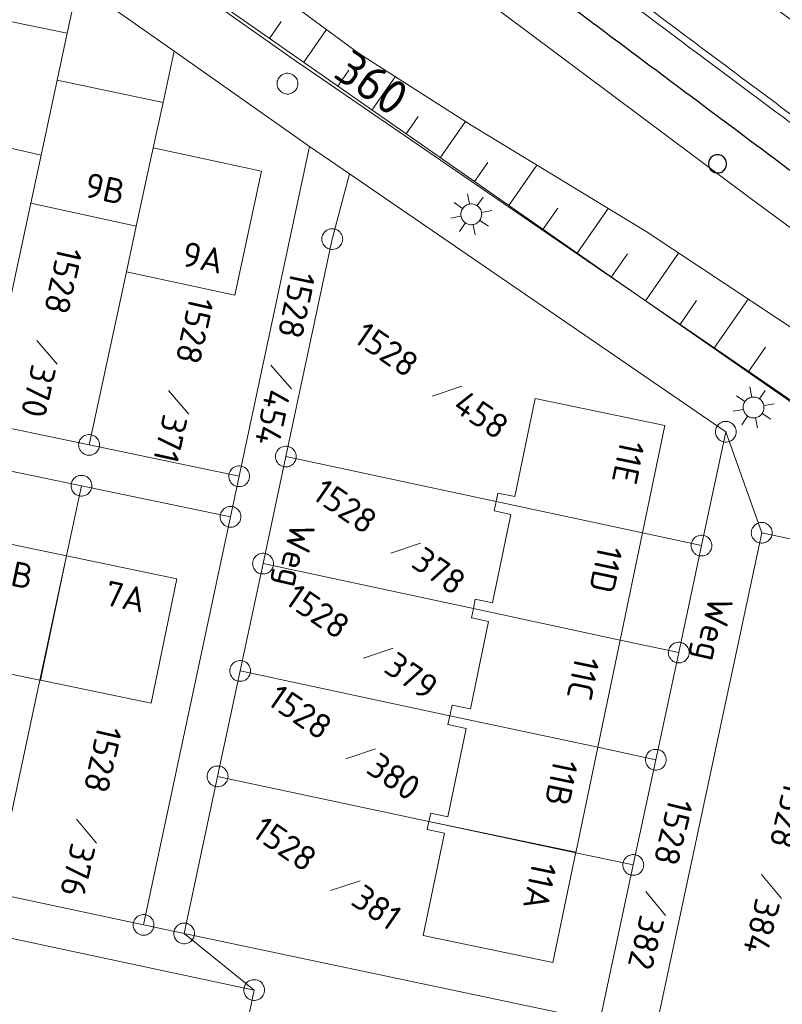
# Model space of a CAD drawing. Header units: metres. Extents: x 3425540 to 3446143, y 5432760 to 5444637.
# Tile 675 of 717: x 3444925 to 3444980, y 5435816 to 5435887. Entities that reach past the tile are written whole.
import ezdxf
from ezdxf.enums import TextEntityAlignment as Align

# ---------------------------------------------------------------- set-up
doc = ezdxf.new("R2010")
doc.units = ezdxf.units.M
for name, color, linetype, lineweight in [('B_Bestand', 9, 'Continuous', 18), ('B_Böschung', 9, 'Continuous', 18), ('B_Flurgrenzen', 9, 'Continuous', 18), ('B_Gleisachse', 9, 'Continuous', 25), ('B_Kilometrierung', 9, 'Continuous', 25), ('Bestand_Neu_Strecke 3443', 9, 'Continuous', 18)]:
    doc.layers.add(name, color=color, linetype=linetype, lineweight=lineweight)
doc.styles.get("Standard").update_dxf_attribs({"font": 'isocpeur.ttf'})

msp = doc.modelspace()

# ---------------------------------------------------------------- linework, layer by layer
at = {"layer": 'B_Bestand'}
for p, q in [((3444945.442, 5435883.424), (3444907.961, 5435909.844)), ((3445027.987, 5435826.806), (3444945.426, 5435883.435)), ((3444957.655, 5435873.328), (3444957.511, 5435874.057)), ((3444958.219, 5435873.211), (3444958.635, 5435873.814)), ((3444957.162, 5435873.008), (3444956.549, 5435873.43)), ((3444957.045, 5435872.443), (3444956.312, 5435872.316)), ((3444958.54, 5435872.718), (3444959.263, 5435872.852)), ((3444957.355, 5435871.956), (3444956.934, 5435871.343)), ((3444957.93, 5435871.833), (3444958.064, 5435871.11)), ((3444958.416, 5435872.144), (3444959.02, 5435871.728)), ((3444977.969, 5435859.427), (3444977.825, 5435860.156)), ((3444978.533, 5435859.31), (3444978.949, 5435859.913)), ((3444977.476, 5435859.107), (3444976.863, 5435859.529)), ((3444978.854, 5435858.817), (3444979.577, 5435858.951)), ((3444977.359, 5435858.542), (3444976.626, 5435858.415)), ((3444978.73, 5435858.243), (3444979.334, 5435857.827)), ((3444977.669, 5435858.055), (3444977.248, 5435857.442)), ((3444978.244, 5435857.932), (3444978.378, 5435857.209))]:
    msp.add_line(p, q, dxfattribs=at)
for points in [[(3444919.812, 5435881.931), (3444919.095, 5435878.607), (3444926.83, 5435876.847), (3444927.984, 5435882.227), (3444928.71, 5435885.614), (3444920.952, 5435887.216)], [(3444934.907, 5435877.378), (3444935.608, 5435880.623), (3444927.984, 5435882.227)], [(3444932.976, 5435868.435), (3444940.764, 5435866.753), (3444942.695, 5435875.695), (3444934.907, 5435877.378), (3444933.687, 5435871.729), (3444932.976, 5435868.435)], [(3444926.83, 5435876.847), (3444926.089, 5435873.39), (3444933.687, 5435871.729)], [(3444958.407, 5435872.156), (3444958.448, 5435872.223), (3444958.482, 5435872.294), (3444958.508, 5435872.368), (3444958.526, 5435872.444), (3444958.537, 5435872.522), (3444958.539, 5435872.601), (3444958.533, 5435872.679), (3444958.518, 5435872.756), (3444958.496, 5435872.831), (3444958.466, 5435872.904), (3444958.429, 5435872.973), (3444958.385, 5435873.038), (3444958.334, 5435873.097), (3444958.277, 5435873.152), (3444958.214, 5435873.199), (3444958.148, 5435873.241), (3444958.077, 5435873.274), (3444958.003, 5435873.301), (3444957.926, 5435873.319), (3444957.849, 5435873.329), (3444957.77, 5435873.332), (3444957.692, 5435873.325), (3444957.615, 5435873.311), (3444957.539, 5435873.289), (3444957.467, 5435873.259), (3444957.398, 5435873.221), (3444957.333, 5435873.177), (3444957.273, 5435873.126), (3444957.219, 5435873.069), (3444957.171, 5435873.007), (3444957.13, 5435872.94), (3444957.096, 5435872.869), (3444957.07, 5435872.795), (3444957.052, 5435872.719), (3444957.041, 5435872.641), (3444957.039, 5435872.563), (3444957.046, 5435872.485), (3444957.06, 5435872.407), (3444957.082, 5435872.332), (3444957.112, 5435872.259), (3444957.149, 5435872.19), (3444957.194, 5435872.126), (3444957.245, 5435872.066), (3444957.302, 5435872.012), (3444957.364, 5435871.964), (3444957.431, 5435871.923), (3444957.502, 5435871.889), (3444957.576, 5435871.863), (3444957.652, 5435871.844), (3444957.73, 5435871.834), (3444957.808, 5435871.832), (3444957.886, 5435871.838), (3444957.964, 5435871.852), (3444958.039, 5435871.874), (3444958.111, 5435871.905), (3444958.181, 5435871.942), (3444958.245, 5435871.986), (3444958.305, 5435872.037), (3444958.359, 5435872.094), (3444958.407, 5435872.156)], [(3444970.11, 5435849.648), (3444971.726, 5435857.388), (3444962.391, 5435859.337), (3444960.914, 5435852.262), (3444959.699, 5435852.516), (3444959.571, 5435851.906), (3444970.11, 5435849.648)], [(3444978.721, 5435858.255), (3444978.762, 5435858.322), (3444978.796, 5435858.393), (3444978.822, 5435858.467), (3444978.84, 5435858.543), (3444978.851, 5435858.621), (3444978.853, 5435858.7), (3444978.847, 5435858.778), (3444978.832, 5435858.855), (3444978.81, 5435858.93), (3444978.78, 5435859.003), (3444978.743, 5435859.072), (3444978.699, 5435859.137), (3444978.648, 5435859.196), (3444978.591, 5435859.251), (3444978.528, 5435859.298), (3444978.462, 5435859.34), (3444978.391, 5435859.373), (3444978.317, 5435859.4), (3444978.24, 5435859.418), (3444978.163, 5435859.428), (3444978.084, 5435859.431), (3444978.006, 5435859.424), (3444977.929, 5435859.41), (3444977.853, 5435859.388), (3444977.781, 5435859.358), (3444977.712, 5435859.32), (3444977.647, 5435859.276), (3444977.587, 5435859.225), (3444977.533, 5435859.168), (3444977.485, 5435859.106), (3444977.444, 5435859.039), (3444977.41, 5435858.968), (3444977.384, 5435858.894), (3444977.366, 5435858.818), (3444977.355, 5435858.74), (3444977.353, 5435858.662), (3444977.36, 5435858.584), (3444977.374, 5435858.506), (3444977.396, 5435858.431), (3444977.426, 5435858.358), (3444977.463, 5435858.289), (3444977.508, 5435858.225), (3444977.559, 5435858.165), (3444977.616, 5435858.111), (3444977.678, 5435858.063), (3444977.745, 5435858.022), (3444977.816, 5435857.988), (3444977.89, 5435857.962), (3444977.966, 5435857.943), (3444978.044, 5435857.933), (3444978.122, 5435857.931), (3444978.2, 5435857.937), (3444978.278, 5435857.951), (3444978.353, 5435857.973), (3444978.425, 5435858.004), (3444978.495, 5435858.041), (3444978.559, 5435858.085), (3444978.619, 5435858.136), (3444978.673, 5435858.193), (3444978.721, 5435858.255)], [(3444957.938, 5435844.2), (3444958.08, 5435844.881), (3444959.32, 5435844.623), (3444960.648, 5435850.987), (3444959.433, 5435851.241), (3444959.571, 5435851.906)], [(3444970.11, 5435849.648), (3444968.501, 5435841.94)], [(3444919.141, 5435840.636), (3444926.745, 5435839.052), (3444928.657, 5435847.992), (3444921.05, 5435849.577), (3444919.141, 5435840.636)], [(3444934.748, 5435837.384), (3444936.613, 5435846.334), (3444928.657, 5435847.992), (3444926.792, 5435839.042), (3444934.748, 5435837.384)], [(3444966.889, 5435834.22), (3444968.501, 5435841.94), (3444957.938, 5435844.2), (3444957.799, 5435843.533), (3444959.038, 5435843.274), (3444957.726, 5435836.988), (3444956.406, 5435837.263), (3444956.245, 5435836.494)], [(3444966.889, 5435834.22), (3444965.305, 5435826.632), (3444954.744, 5435828.884), (3444954.869, 5435829.482), (3444956.105, 5435829.224), (3444957.431, 5435835.575), (3444956.111, 5435835.85), (3444956.245, 5435836.494), (3444966.889, 5435834.22)], [(3444963.657, 5435818.733), (3444965.316, 5435826.677), (3444954.744, 5435828.884), (3444954.622, 5435828.304), (3444955.859, 5435828.046), (3444954.322, 5435820.682), (3444963.657, 5435818.733)]]:
    msp.add_lwpolyline(points, dxfattribs=at)
for points, knots in [([(3445186.622, 5435751.676), (3445184.336, 5435753.331), (3445182.05, 5435754.985), (3445179.764, 5435756.639), (3445177.603, 5435758.203), (3445175.418, 5435759.732), (3445173.241, 5435761.272), (3445165.58, 5435766.693), (3445157.875, 5435772.036), (3445150.028, 5435777.199), (3445141.655, 5435782.708), (3445132.842, 5435787.481), (3445124.072, 5435792.317), (3445122.796, 5435793.021), (3445121.474, 5435793.634), (3445120.199, 5435794.341), (3445115.835, 5435796.764), (3445111.481, 5435799.236), (3445107.457, 5435802.184), (3445103.518, 5435805.07), (3445099.586, 5435807.963), (3445095.658, 5435810.862), (3445091.137, 5435814.198), (3445086.614, 5435817.529), (3445082.097, 5435820.87), (3445076.719, 5435824.848), (3445071.367, 5435828.863), (3445066, 5435832.856), (3445060.612, 5435836.865), (3445055.222, 5435840.868), (3445049.783, 5435844.809), (3445045.201, 5435848.129), (3445040.418, 5435851.155), (3445035.68, 5435854.248), (3445030.038, 5435857.931), (3445024.385, 5435861.592), (3445018.638, 5435865.107), (3445011.748, 5435869.321), (3445004.613, 5435873.109), (3444997.662, 5435877.222), (3444994.679, 5435878.987), (3444991.608, 5435880.632), (3444988.824, 5435882.695), (3444986.55, 5435884.381), (3444984.276, 5435886.067), (3444982.002, 5435887.752), (3444979.028, 5435889.957), (3444976.054, 5435892.161), (3444973.08, 5435894.365), (3444965.603, 5435899.906), (3444958.075, 5435905.377), (3444950.567, 5435910.876), (3444943.434, 5435916.1), (3444936.283, 5435921.294), (3444929.081, 5435926.425), (3444924.842, 5435929.445), (3444920.482, 5435932.293), (3444916.054, 5435935.026), (3444908.237, 5435939.852), (3444900.42, 5435944.677), (3444892.603, 5435949.502)], [0, 0, 0, 0, 0.023866, 0.023866, 0.023866, 0.046422, 0.046422, 0.046422, 0.125788, 0.125788, 0.125788, 0.210471, 0.210471, 0.210471, 0.222791, 0.222791, 0.222791, 0.264973, 0.264973, 0.264973, 0.306265, 0.306265, 0.306265, 0.35378, 0.35378, 0.35378, 0.41036, 0.41036, 0.41036, 0.467156, 0.467156, 0.467156, 0.514999, 0.514999, 0.514999, 0.571969, 0.571969, 0.571969, 0.640259, 0.640259, 0.640259, 0.669566, 0.669566, 0.669566, 0.693507, 0.693507, 0.693507, 0.724816, 0.724816, 0.724816, 0.803525, 0.803525, 0.803525, 0.878296, 0.878296, 0.878296, 0.922305, 0.922305, 0.922305, 1, 1, 1, 1]), ([(3444891.819, 5435947.712), (3444896.762, 5435944.811), (3444901.706, 5435941.909), (3444906.649, 5435939.007), (3444910.592, 5435936.693), (3444914.403, 5435934.163), (3444918.233, 5435931.664), (3444924.03, 5435927.881), (3444929.841, 5435924.118), (3444935.439, 5435920.048), (3444940.991, 5435916.011), (3444946.509, 5435911.931), (3444952.022, 5435907.842), (3444958.694, 5435902.893), (3444965.342, 5435897.914), (3444972.02, 5435892.972), (3444975.567, 5435890.348), (3444979.157, 5435887.784), (3444982.739, 5435885.207), (3444985.273, 5435883.384), (3444987.788, 5435881.533), (3444990.436, 5435879.877), (3444992.825, 5435878.383), (3444995.263, 5435876.978), (3444997.698, 5435875.564), (3445001.503, 5435873.354), (3445005.314, 5435871.156), (3445009.116, 5435868.942), (3445012.399, 5435867.031), (3445015.675, 5435865.105), (3445018.948, 5435863.176), (3445022.578, 5435861.037), (3445026.18, 5435858.852), (3445029.723, 5435856.569), (3445033.231, 5435854.308), (3445036.678, 5435851.96), (3445040.127, 5435849.61), (3445043.386, 5435847.39), (3445046.667, 5435845.201), (3445049.861, 5435842.887), (3445056.77, 5435837.882), (3445063.627, 5435832.81), (3445070.478, 5435827.728), (3445077.001, 5435822.89), (3445083.514, 5435818.04), (3445090.038, 5435813.204), (3445093.519, 5435810.624), (3445097.013, 5435808.063), (3445100.503, 5435805.495), (3445103.029, 5435803.637), (3445105.577, 5435801.812), (3445108.161, 5435800.029), (3445111.539, 5435797.699), (3445115.107, 5435795.667), (3445118.7, 5435793.688), (3445121.909, 5435791.921), (3445125.22, 5435790.353), (3445128.429, 5435788.587), (3445132.615, 5435786.283), (3445136.782, 5435783.949), (3445140.833, 5435781.407), (3445145.569, 5435778.436), (3445150.207, 5435775.331), (3445154.782, 5435772.125), (3445159.864, 5435768.564), (3445164.849, 5435764.868), (3445169.947, 5435761.332), (3445172.681, 5435759.436), (3445175.41, 5435757.532), (3445178.186, 5435755.697), (3445179.95, 5435754.531), (3445181.719, 5435753.372), (3445183.483, 5435752.205), (3445184.245, 5435751.702), (3445185.006, 5435751.198), (3445185.768, 5435750.694)], [0, 0, 0, 0, 0.048546, 0.048546, 0.048546, 0.087266, 0.087266, 0.087266, 0.145873, 0.145873, 0.145873, 0.204003, 0.204003, 0.204003, 0.274356, 0.274356, 0.274356, 0.311723, 0.311723, 0.311723, 0.338153, 0.338153, 0.338153, 0.361998, 0.361998, 0.361998, 0.399261, 0.399261, 0.399261, 0.431438, 0.431438, 0.431438, 0.467121, 0.467121, 0.467121, 0.502457, 0.502457, 0.502457, 0.535854, 0.535854, 0.535854, 0.608097, 0.608097, 0.608097, 0.676876, 0.676876, 0.676876, 0.71357, 0.71357, 0.71357, 0.740131, 0.740131, 0.740131, 0.774854, 0.774854, 0.774854, 0.805866, 0.805866, 0.805866, 0.846327, 0.846327, 0.846327, 0.893628, 0.893628, 0.893628, 0.946176, 0.946176, 0.946176, 0.974355, 0.974355, 0.974355, 0.992266, 0.992266, 0.992266, 1, 1, 1, 1])]:
    msp.add_open_spline(points, degree=3, knots=knots, dxfattribs=at)
at = {"layer": 'B_Böschung'}
for p, q in [((3444941.485, 5435890.24), (3444949.67, 5435884.182)), ((3444937.996, 5435888.942), (3444954.198, 5435877.601)), ((3444943.272, 5435885.249), (3444944.118, 5435886.457)), ((3444945.73, 5435883.528), (3444947.376, 5435885.88)), ((3444949.67, 5435884.182), (3444957.788, 5435878.99)), ((3444948.188, 5435881.808), (3444948.991, 5435882.955)), ((3444950.645, 5435880.088), (3444952.323, 5435882.485)), ((3444953.103, 5435878.367), (3444953.978, 5435879.617)), ((3444955.562, 5435876.649), (3444957.379, 5435879.252)), ((3444957.788, 5435878.99), (3444970.364, 5435871.335)), ((3444954.198, 5435877.601), (3444969.37, 5435867.017)), ((3444958.023, 5435874.933), (3444958.981, 5435876.307)), ((3444960.483, 5435873.216), (3444962.507, 5435876.117)), ((3444962.944, 5435871.5), (3444964.009, 5435873.027)), ((3444965.404, 5435869.784), (3444967.642, 5435872.992)), ((3444970.364, 5435871.335), (3444985.536, 5435861.283)), ((3444967.865, 5435868.067), (3444969.037, 5435869.748)), ((3444970.326, 5435866.352), (3444972.712, 5435869.78)), ((3444969.37, 5435867.017), (3444988.578, 5435853.653)), ((3444972.789, 5435864.639), (3444974.001, 5435866.381)), ((3444975.251, 5435862.925), (3444977.714, 5435866.465)), ((3444977.714, 5435861.212), (3444978.965, 5435863.01))]:
    msp.add_line(p, q, dxfattribs=at)
at = {"layer": 'B_Flurgrenzen'}
for p, q in [((3444936.133, 5435904.95), (3444961.908, 5435885.67)), ((3444928.71, 5435885.614), (3444929.478, 5435889.198)), ((3444929.478, 5435889.198), (3444936.408, 5435884.328)), ((3444927.984, 5435882.227), (3444928.71, 5435885.614)), ((3444961.908, 5435885.67), (3444977.933, 5435873.703)), ((3444935.608, 5435880.623), (3444936.408, 5435884.328)), ((3444936.408, 5435884.328), (3444946.148, 5435877.468)), ((3444926.83, 5435876.847), (3444927.984, 5435882.227)), ((3444934.907, 5435877.378), (3444935.608, 5435880.623)), ((3444933.687, 5435871.729), (3444934.907, 5435877.378)), ((3444941.088, 5435853.728), (3444946.148, 5435877.468)), ((3444946.148, 5435877.468), (3444949.018, 5435875.508)), ((3444926.089, 5435873.39), (3444926.83, 5435876.847)), ((3444947.788, 5435870.798), (3444949.018, 5435875.508)), ((3444949.018, 5435875.508), (3444976.108, 5435856.928)), ((3444922.698, 5435857.568), (3444926.089, 5435873.39)), ((3444977.933, 5435873.703), (3444994.004, 5435861.798)), ((3444932.976, 5435868.435), (3444933.687, 5435871.729)), ((3444944.448, 5435855.148), (3444947.788, 5435870.798)), ((3444930.288, 5435855.988), (3444932.976, 5435868.435)), ((3444926.534, 5435863.496), (3444927.996, 5435861.786)), ((3444943.372, 5435861.722), (3444944.851, 5435860.026)), ((3444935.998, 5435859.905), (3444937.46, 5435858.195)), ((3444954.985, 5435859.488), (3444957.117, 5435860.205)), ((3444922.698, 5435857.568), (3444930.288, 5435855.988)), ((3444974.358, 5435848.738), (3444976.108, 5435856.928)), ((3444976.108, 5435856.928), (3444978.688, 5435849.658)), ((3444930.288, 5435855.988), (3444941.088, 5435853.728)), ((3444922.128, 5435854.628), (3444929.738, 5435853.048)), ((3444942.808, 5435847.438), (3444944.448, 5435855.148)), ((3444944.448, 5435855.148), (3444959.571, 5435851.906)), ((3444940.468, 5435850.808), (3444941.088, 5435853.728)), ((3444928.657, 5435847.992), (3444929.738, 5435853.048)), ((3444929.738, 5435853.048), (3444940.468, 5435850.808)), ((3444959.571, 5435851.906), (3444970.11, 5435849.648)), ((3444934.208, 5435821.438), (3444940.468, 5435850.808)), ((3444969.959, 5435808.768), (3444978.688, 5435849.658)), ((3444970.11, 5435849.648), (3444974.358, 5435848.738)), ((3444978.688, 5435849.658), (3444990.398, 5435847.138)), ((3444952.004, 5435848.204), (3444954.136, 5435848.921)), ((3444972.718, 5435841.038), (3444974.358, 5435848.738)), ((3444926.745, 5435839.052), (3444928.657, 5435847.992)), ((3444941.158, 5435839.718), (3444942.808, 5435847.438)), ((3444942.808, 5435847.438), (3444957.938, 5435844.2)), ((3444957.938, 5435844.2), (3444968.501, 5435841.94)), ((3444968.501, 5435841.94), (3444972.718, 5435841.038)), ((3444950.033, 5435840.642), (3444952.165, 5435841.359)), ((3444971.068, 5435833.328), (3444972.718, 5435841.038)), ((3444939.538, 5435832.128), (3444941.158, 5435839.718)), ((3444941.158, 5435839.718), (3444956.245, 5435836.494)), ((3444923.468, 5435823.727), (3444926.745, 5435839.052)), ((3444956.245, 5435836.494), (3444966.889, 5435834.22)), ((3444948.764, 5435833.395), (3444950.896, 5435834.112)), ((3444966.889, 5435834.22), (3444971.068, 5435833.328)), ((3444969.448, 5435825.748), (3444971.068, 5435833.328)), ((3444937.128, 5435820.818), (3444939.538, 5435832.128)), ((3444939.538, 5435832.128), (3444954.744, 5435828.884)), ((3444929.375, 5435829.043), (3444930.832, 5435827.329)), ((3444954.744, 5435828.884), (3444965.305, 5435826.632)), ((3444965.305, 5435826.632), (3444969.448, 5435825.748)), ((3444967.049, 5435814.518), (3444969.448, 5435825.748)), ((3444978.679, 5435825.067), (3444980.104, 5435823.326)), ((3444947.667, 5435823.901), (3444949.799, 5435824.618)), ((3444923.468, 5435823.727), (3444934.208, 5435821.438)), ((3444970.349, 5435823.851), (3444971.774, 5435822.11)), ((3444918.218, 5435821.837), (3444942.168, 5435816.748)), ((3444934.208, 5435821.438), (3444937.128, 5435820.818)), ((3444937.128, 5435820.818), (3444942.168, 5435816.748)), ((3444937.128, 5435820.818), (3444967.049, 5435814.518)), ((3444941.758, 5435814.788), (3444942.168, 5435816.748))]:
    msp.add_line(p, q, dxfattribs=at)
for points in [[(3444945.183, 5435881.563), (3444945.232, 5435881.644), (3444945.267, 5435881.727), (3444945.296, 5435881.822), (3444945.309, 5435881.913), (3444945.309, 5435882.007), (3444945.304, 5435882.104), (3444945.287, 5435882.194), (3444945.254, 5435882.281), (3444945.213, 5435882.367), (3444945.157, 5435882.442), (3444945.097, 5435882.511), (3444945.026, 5435882.575), (3444944.948, 5435882.628), (3444944.864, 5435882.672), (3444944.777, 5435882.703), (3444944.687, 5435882.729), (3444944.593, 5435882.737), (3444944.499, 5435882.736), (3444944.409, 5435882.72), (3444944.317, 5435882.69), (3444944.229, 5435882.657), (3444944.148, 5435882.612), (3444944.071, 5435882.551), (3444944.006, 5435882.488), (3444943.947, 5435882.414), (3444943.899, 5435882.333), (3444943.863, 5435882.25), (3444943.834, 5435882.155), (3444943.821, 5435882.063), (3444943.821, 5435881.97), (3444943.826, 5435881.873), (3444943.843, 5435881.783), (3444943.876, 5435881.696), (3444943.917, 5435881.61), (3444943.973, 5435881.535), (3444944.033, 5435881.466), (3444944.104, 5435881.402), (3444944.182, 5435881.349), (3444944.267, 5435881.305), (3444944.353, 5435881.274), (3444944.443, 5435881.248), (3444944.537, 5435881.24), (3444944.631, 5435881.241), (3444944.721, 5435881.257), (3444944.813, 5435881.287), (3444944.901, 5435881.32), (3444944.982, 5435881.365), (3444945.06, 5435881.426), (3444945.124, 5435881.489), (3444945.183, 5435881.563)], [(3444948.538, 5435870.798), (3444948.532, 5435870.892), (3444948.514, 5435870.981), (3444948.485, 5435871.076), (3444948.444, 5435871.158), (3444948.39, 5435871.235), (3444948.331, 5435871.312), (3444948.266, 5435871.377), (3444948.19, 5435871.43), (3444948.107, 5435871.477), (3444948.018, 5435871.507), (3444947.93, 5435871.53), (3444947.835, 5435871.542), (3444947.741, 5435871.542), (3444947.646, 5435871.53), (3444947.558, 5435871.507), (3444947.469, 5435871.477), (3444947.386, 5435871.43), (3444947.31, 5435871.377), (3444947.245, 5435871.312), (3444947.186, 5435871.235), (3444947.132, 5435871.158), (3444947.091, 5435871.076), (3444947.062, 5435870.981), (3444947.044, 5435870.892), (3444947.038, 5435870.798), (3444947.044, 5435870.704), (3444947.062, 5435870.615), (3444947.091, 5435870.52), (3444947.132, 5435870.438), (3444947.186, 5435870.361), (3444947.245, 5435870.284), (3444947.31, 5435870.219), (3444947.386, 5435870.166), (3444947.469, 5435870.119), (3444947.558, 5435870.089), (3444947.646, 5435870.066), (3444947.741, 5435870.054), (3444947.835, 5435870.054), (3444947.93, 5435870.066), (3444948.018, 5435870.089), (3444948.107, 5435870.119), (3444948.19, 5435870.166), (3444948.266, 5435870.219), (3444948.331, 5435870.284), (3444948.39, 5435870.361), (3444948.444, 5435870.438), (3444948.485, 5435870.52), (3444948.514, 5435870.615), (3444948.532, 5435870.704), (3444948.538, 5435870.798)], [(3444976.858, 5435856.928), (3444976.852, 5435857.022), (3444976.834, 5435857.111), (3444976.805, 5435857.206), (3444976.764, 5435857.288), (3444976.71, 5435857.365), (3444976.651, 5435857.442), (3444976.586, 5435857.507), (3444976.51, 5435857.56), (3444976.427, 5435857.607), (3444976.338, 5435857.637), (3444976.25, 5435857.66), (3444976.155, 5435857.672), (3444976.061, 5435857.672), (3444975.966, 5435857.66), (3444975.878, 5435857.637), (3444975.789, 5435857.607), (3444975.706, 5435857.56), (3444975.63, 5435857.507), (3444975.565, 5435857.442), (3444975.506, 5435857.365), (3444975.452, 5435857.288), (3444975.411, 5435857.206), (3444975.382, 5435857.111), (3444975.364, 5435857.022), (3444975.358, 5435856.928), (3444975.364, 5435856.834), (3444975.382, 5435856.745), (3444975.411, 5435856.65), (3444975.452, 5435856.568), (3444975.506, 5435856.491), (3444975.565, 5435856.414), (3444975.63, 5435856.349), (3444975.706, 5435856.296), (3444975.789, 5435856.249), (3444975.878, 5435856.219), (3444975.966, 5435856.196), (3444976.061, 5435856.184), (3444976.155, 5435856.184), (3444976.25, 5435856.196), (3444976.338, 5435856.219), (3444976.427, 5435856.249), (3444976.51, 5435856.296), (3444976.586, 5435856.349), (3444976.651, 5435856.414), (3444976.71, 5435856.491), (3444976.764, 5435856.568), (3444976.805, 5435856.65), (3444976.834, 5435856.745), (3444976.852, 5435856.834), (3444976.858, 5435856.928)], [(3444931.038, 5435855.988), (3444931.032, 5435856.082), (3444931.014, 5435856.171), (3444930.985, 5435856.266), (3444930.944, 5435856.348), (3444930.89, 5435856.425), (3444930.831, 5435856.502), (3444930.766, 5435856.567), (3444930.69, 5435856.62), (3444930.607, 5435856.667), (3444930.518, 5435856.697), (3444930.43, 5435856.72), (3444930.335, 5435856.732), (3444930.241, 5435856.732), (3444930.146, 5435856.72), (3444930.058, 5435856.697), (3444929.969, 5435856.667), (3444929.886, 5435856.62), (3444929.81, 5435856.567), (3444929.745, 5435856.502), (3444929.686, 5435856.425), (3444929.632, 5435856.348), (3444929.591, 5435856.266), (3444929.562, 5435856.171), (3444929.544, 5435856.082), (3444929.538, 5435855.988), (3444929.544, 5435855.894), (3444929.562, 5435855.805), (3444929.591, 5435855.71), (3444929.632, 5435855.628), (3444929.686, 5435855.551), (3444929.745, 5435855.474), (3444929.81, 5435855.409), (3444929.886, 5435855.356), (3444929.969, 5435855.309), (3444930.058, 5435855.279), (3444930.146, 5435855.256), (3444930.241, 5435855.244), (3444930.335, 5435855.244), (3444930.43, 5435855.256), (3444930.518, 5435855.279), (3444930.607, 5435855.309), (3444930.69, 5435855.356), (3444930.766, 5435855.409), (3444930.831, 5435855.474), (3444930.89, 5435855.551), (3444930.944, 5435855.628), (3444930.985, 5435855.71), (3444931.014, 5435855.805), (3444931.032, 5435855.894), (3444931.038, 5435855.988)], [(3444945.198, 5435855.148), (3444945.192, 5435855.242), (3444945.174, 5435855.331), (3444945.145, 5435855.426), (3444945.104, 5435855.508), (3444945.05, 5435855.585), (3444944.991, 5435855.662), (3444944.926, 5435855.727), (3444944.85, 5435855.78), (3444944.767, 5435855.827), (3444944.678, 5435855.857), (3444944.59, 5435855.88), (3444944.495, 5435855.892), (3444944.401, 5435855.892), (3444944.306, 5435855.88), (3444944.218, 5435855.857), (3444944.129, 5435855.827), (3444944.046, 5435855.78), (3444943.97, 5435855.727), (3444943.905, 5435855.662), (3444943.846, 5435855.585), (3444943.792, 5435855.508), (3444943.751, 5435855.426), (3444943.722, 5435855.331), (3444943.704, 5435855.242), (3444943.698, 5435855.148), (3444943.704, 5435855.054), (3444943.722, 5435854.965), (3444943.751, 5435854.87), (3444943.792, 5435854.788), (3444943.846, 5435854.711), (3444943.905, 5435854.634), (3444943.97, 5435854.569), (3444944.046, 5435854.516), (3444944.129, 5435854.469), (3444944.218, 5435854.439), (3444944.306, 5435854.416), (3444944.401, 5435854.404), (3444944.495, 5435854.404), (3444944.59, 5435854.416), (3444944.678, 5435854.439), (3444944.767, 5435854.469), (3444944.85, 5435854.516), (3444944.926, 5435854.569), (3444944.991, 5435854.634), (3444945.05, 5435854.711), (3444945.104, 5435854.788), (3444945.145, 5435854.87), (3444945.174, 5435854.965), (3444945.192, 5435855.054), (3444945.198, 5435855.148)], [(3444941.838, 5435853.728), (3444941.832, 5435853.822), (3444941.814, 5435853.911), (3444941.785, 5435854.006), (3444941.744, 5435854.088), (3444941.69, 5435854.165), (3444941.631, 5435854.242), (3444941.566, 5435854.307), (3444941.49, 5435854.36), (3444941.407, 5435854.407), (3444941.318, 5435854.437), (3444941.23, 5435854.46), (3444941.135, 5435854.472), (3444941.041, 5435854.472), (3444940.946, 5435854.46), (3444940.858, 5435854.437), (3444940.769, 5435854.407), (3444940.686, 5435854.36), (3444940.61, 5435854.307), (3444940.545, 5435854.242), (3444940.486, 5435854.165), (3444940.432, 5435854.088), (3444940.391, 5435854.006), (3444940.362, 5435853.911), (3444940.344, 5435853.822), (3444940.338, 5435853.728), (3444940.344, 5435853.634), (3444940.362, 5435853.545), (3444940.391, 5435853.45), (3444940.432, 5435853.368), (3444940.486, 5435853.291), (3444940.545, 5435853.214), (3444940.61, 5435853.149), (3444940.686, 5435853.096), (3444940.769, 5435853.049), (3444940.858, 5435853.019), (3444940.946, 5435852.996), (3444941.041, 5435852.984), (3444941.135, 5435852.984), (3444941.23, 5435852.996), (3444941.318, 5435853.019), (3444941.407, 5435853.049), (3444941.49, 5435853.096), (3444941.566, 5435853.149), (3444941.631, 5435853.214), (3444941.69, 5435853.291), (3444941.744, 5435853.368), (3444941.785, 5435853.45), (3444941.814, 5435853.545), (3444941.832, 5435853.634), (3444941.838, 5435853.728)], [(3444930.488, 5435853.048), (3444930.482, 5435853.142), (3444930.464, 5435853.231), (3444930.435, 5435853.326), (3444930.394, 5435853.408), (3444930.34, 5435853.485), (3444930.281, 5435853.562), (3444930.216, 5435853.627), (3444930.14, 5435853.68), (3444930.057, 5435853.727), (3444929.968, 5435853.757), (3444929.88, 5435853.78), (3444929.785, 5435853.792), (3444929.691, 5435853.792), (3444929.596, 5435853.78), (3444929.508, 5435853.757), (3444929.419, 5435853.727), (3444929.336, 5435853.68), (3444929.26, 5435853.627), (3444929.195, 5435853.562), (3444929.136, 5435853.485), (3444929.082, 5435853.408), (3444929.041, 5435853.326), (3444929.012, 5435853.231), (3444928.994, 5435853.142), (3444928.988, 5435853.048), (3444928.994, 5435852.954), (3444929.012, 5435852.865), (3444929.041, 5435852.77), (3444929.082, 5435852.688), (3444929.136, 5435852.611), (3444929.195, 5435852.534), (3444929.26, 5435852.469), (3444929.336, 5435852.416), (3444929.419, 5435852.369), (3444929.508, 5435852.339), (3444929.596, 5435852.316), (3444929.691, 5435852.304), (3444929.785, 5435852.304), (3444929.88, 5435852.316), (3444929.968, 5435852.339), (3444930.057, 5435852.369), (3444930.14, 5435852.416), (3444930.216, 5435852.469), (3444930.281, 5435852.534), (3444930.34, 5435852.611), (3444930.394, 5435852.688), (3444930.435, 5435852.77), (3444930.464, 5435852.865), (3444930.482, 5435852.954), (3444930.488, 5435853.048)], [(3444941.218, 5435850.808), (3444941.212, 5435850.902), (3444941.194, 5435850.991), (3444941.165, 5435851.086), (3444941.124, 5435851.168), (3444941.07, 5435851.245), (3444941.011, 5435851.322), (3444940.946, 5435851.387), (3444940.87, 5435851.44), (3444940.787, 5435851.487), (3444940.698, 5435851.517), (3444940.61, 5435851.54), (3444940.515, 5435851.552), (3444940.421, 5435851.552), (3444940.326, 5435851.54), (3444940.238, 5435851.517), (3444940.149, 5435851.487), (3444940.066, 5435851.44), (3444939.99, 5435851.387), (3444939.925, 5435851.322), (3444939.866, 5435851.245), (3444939.812, 5435851.168), (3444939.771, 5435851.086), (3444939.742, 5435850.991), (3444939.724, 5435850.902), (3444939.718, 5435850.808), (3444939.724, 5435850.714), (3444939.742, 5435850.625), (3444939.771, 5435850.53), (3444939.812, 5435850.448), (3444939.866, 5435850.371), (3444939.925, 5435850.294), (3444939.99, 5435850.229), (3444940.066, 5435850.176), (3444940.149, 5435850.129), (3444940.238, 5435850.099), (3444940.326, 5435850.076), (3444940.421, 5435850.064), (3444940.515, 5435850.064), (3444940.61, 5435850.076), (3444940.698, 5435850.099), (3444940.787, 5435850.129), (3444940.87, 5435850.176), (3444940.946, 5435850.229), (3444941.011, 5435850.294), (3444941.07, 5435850.371), (3444941.124, 5435850.448), (3444941.165, 5435850.53), (3444941.194, 5435850.625), (3444941.212, 5435850.714), (3444941.218, 5435850.808)], [(3444979.438, 5435849.658), (3444979.432, 5435849.752), (3444979.414, 5435849.841), (3444979.385, 5435849.936), (3444979.344, 5435850.018), (3444979.29, 5435850.095), (3444979.231, 5435850.172), (3444979.166, 5435850.237), (3444979.09, 5435850.29), (3444979.007, 5435850.337), (3444978.918, 5435850.367), (3444978.83, 5435850.39), (3444978.735, 5435850.402), (3444978.641, 5435850.402), (3444978.546, 5435850.39), (3444978.458, 5435850.367), (3444978.369, 5435850.337), (3444978.286, 5435850.29), (3444978.21, 5435850.237), (3444978.145, 5435850.172), (3444978.086, 5435850.095), (3444978.032, 5435850.018), (3444977.991, 5435849.936), (3444977.962, 5435849.841), (3444977.944, 5435849.752), (3444977.938, 5435849.658), (3444977.944, 5435849.564), (3444977.962, 5435849.475), (3444977.991, 5435849.38), (3444978.032, 5435849.298), (3444978.086, 5435849.221), (3444978.145, 5435849.144), (3444978.21, 5435849.079), (3444978.286, 5435849.026), (3444978.369, 5435848.979), (3444978.458, 5435848.949), (3444978.546, 5435848.926), (3444978.641, 5435848.914), (3444978.735, 5435848.914), (3444978.83, 5435848.926), (3444978.918, 5435848.949), (3444979.007, 5435848.979), (3444979.09, 5435849.026), (3444979.166, 5435849.079), (3444979.231, 5435849.144), (3444979.29, 5435849.221), (3444979.344, 5435849.298), (3444979.385, 5435849.38), (3444979.414, 5435849.475), (3444979.432, 5435849.564), (3444979.438, 5435849.658)], [(3444975.108, 5435848.738), (3444975.102, 5435848.832), (3444975.084, 5435848.921), (3444975.055, 5435849.016), (3444975.014, 5435849.098), (3444974.96, 5435849.175), (3444974.901, 5435849.252), (3444974.836, 5435849.317), (3444974.76, 5435849.37), (3444974.677, 5435849.417), (3444974.588, 5435849.447), (3444974.5, 5435849.47), (3444974.405, 5435849.482), (3444974.311, 5435849.482), (3444974.216, 5435849.47), (3444974.128, 5435849.447), (3444974.039, 5435849.417), (3444973.956, 5435849.37), (3444973.88, 5435849.317), (3444973.815, 5435849.252), (3444973.756, 5435849.175), (3444973.702, 5435849.098), (3444973.661, 5435849.016), (3444973.632, 5435848.921), (3444973.614, 5435848.832), (3444973.608, 5435848.738), (3444973.614, 5435848.644), (3444973.632, 5435848.555), (3444973.661, 5435848.46), (3444973.702, 5435848.378), (3444973.756, 5435848.301), (3444973.815, 5435848.224), (3444973.88, 5435848.159), (3444973.956, 5435848.106), (3444974.039, 5435848.059), (3444974.128, 5435848.029), (3444974.216, 5435848.006), (3444974.311, 5435847.994), (3444974.405, 5435847.994), (3444974.5, 5435848.006), (3444974.588, 5435848.029), (3444974.677, 5435848.059), (3444974.76, 5435848.106), (3444974.836, 5435848.159), (3444974.901, 5435848.224), (3444974.96, 5435848.301), (3444975.014, 5435848.378), (3444975.055, 5435848.46), (3444975.084, 5435848.555), (3444975.102, 5435848.644), (3444975.108, 5435848.738)], [(3444943.558, 5435847.438), (3444943.552, 5435847.532), (3444943.534, 5435847.621), (3444943.505, 5435847.716), (3444943.464, 5435847.798), (3444943.41, 5435847.875), (3444943.351, 5435847.952), (3444943.286, 5435848.017), (3444943.21, 5435848.07), (3444943.127, 5435848.117), (3444943.038, 5435848.147), (3444942.95, 5435848.17), (3444942.855, 5435848.182), (3444942.761, 5435848.182), (3444942.666, 5435848.17), (3444942.578, 5435848.147), (3444942.489, 5435848.117), (3444942.406, 5435848.07), (3444942.33, 5435848.017), (3444942.265, 5435847.952), (3444942.206, 5435847.875), (3444942.152, 5435847.798), (3444942.111, 5435847.716), (3444942.082, 5435847.621), (3444942.064, 5435847.532), (3444942.058, 5435847.438), (3444942.064, 5435847.344), (3444942.082, 5435847.255), (3444942.111, 5435847.16), (3444942.152, 5435847.078), (3444942.206, 5435847.001), (3444942.265, 5435846.924), (3444942.33, 5435846.859), (3444942.406, 5435846.806), (3444942.489, 5435846.759), (3444942.578, 5435846.729), (3444942.666, 5435846.706), (3444942.761, 5435846.694), (3444942.855, 5435846.694), (3444942.95, 5435846.706), (3444943.038, 5435846.729), (3444943.127, 5435846.759), (3444943.21, 5435846.806), (3444943.286, 5435846.859), (3444943.351, 5435846.924), (3444943.41, 5435847.001), (3444943.464, 5435847.078), (3444943.505, 5435847.16), (3444943.534, 5435847.255), (3444943.552, 5435847.344), (3444943.558, 5435847.438)], [(3444973.468, 5435841.038), (3444973.462, 5435841.132), (3444973.444, 5435841.221), (3444973.415, 5435841.316), (3444973.374, 5435841.398), (3444973.32, 5435841.475), (3444973.261, 5435841.552), (3444973.196, 5435841.617), (3444973.12, 5435841.67), (3444973.037, 5435841.717), (3444972.948, 5435841.747), (3444972.86, 5435841.77), (3444972.765, 5435841.782), (3444972.671, 5435841.782), (3444972.576, 5435841.77), (3444972.488, 5435841.747), (3444972.399, 5435841.717), (3444972.316, 5435841.67), (3444972.24, 5435841.617), (3444972.175, 5435841.552), (3444972.116, 5435841.475), (3444972.062, 5435841.398), (3444972.021, 5435841.316), (3444971.992, 5435841.221), (3444971.974, 5435841.132), (3444971.968, 5435841.038), (3444971.974, 5435840.944), (3444971.992, 5435840.855), (3444972.021, 5435840.76), (3444972.062, 5435840.678), (3444972.116, 5435840.601), (3444972.175, 5435840.524), (3444972.24, 5435840.459), (3444972.316, 5435840.406), (3444972.399, 5435840.359), (3444972.488, 5435840.329), (3444972.576, 5435840.306), (3444972.671, 5435840.294), (3444972.765, 5435840.294), (3444972.86, 5435840.306), (3444972.948, 5435840.329), (3444973.037, 5435840.359), (3444973.12, 5435840.406), (3444973.196, 5435840.459), (3444973.261, 5435840.524), (3444973.32, 5435840.601), (3444973.374, 5435840.678), (3444973.415, 5435840.76), (3444973.444, 5435840.855), (3444973.462, 5435840.944), (3444973.468, 5435841.038)], [(3444941.908, 5435839.718), (3444941.902, 5435839.812), (3444941.884, 5435839.901), (3444941.855, 5435839.996), (3444941.814, 5435840.078), (3444941.76, 5435840.155), (3444941.701, 5435840.232), (3444941.636, 5435840.297), (3444941.56, 5435840.35), (3444941.477, 5435840.397), (3444941.388, 5435840.427), (3444941.3, 5435840.45), (3444941.205, 5435840.462), (3444941.111, 5435840.462), (3444941.016, 5435840.45), (3444940.928, 5435840.427), (3444940.839, 5435840.397), (3444940.756, 5435840.35), (3444940.68, 5435840.297), (3444940.615, 5435840.232), (3444940.556, 5435840.155), (3444940.502, 5435840.078), (3444940.461, 5435839.996), (3444940.432, 5435839.901), (3444940.414, 5435839.812), (3444940.408, 5435839.718), (3444940.414, 5435839.624), (3444940.432, 5435839.535), (3444940.461, 5435839.44), (3444940.502, 5435839.358), (3444940.556, 5435839.281), (3444940.615, 5435839.204), (3444940.68, 5435839.139), (3444940.756, 5435839.086), (3444940.839, 5435839.039), (3444940.928, 5435839.009), (3444941.016, 5435838.986), (3444941.111, 5435838.974), (3444941.205, 5435838.974), (3444941.3, 5435838.986), (3444941.388, 5435839.009), (3444941.477, 5435839.039), (3444941.56, 5435839.086), (3444941.636, 5435839.139), (3444941.701, 5435839.204), (3444941.76, 5435839.281), (3444941.814, 5435839.358), (3444941.855, 5435839.44), (3444941.884, 5435839.535), (3444941.902, 5435839.624), (3444941.908, 5435839.718)], [(3444971.818, 5435833.328), (3444971.812, 5435833.422), (3444971.794, 5435833.511), (3444971.765, 5435833.606), (3444971.724, 5435833.688), (3444971.67, 5435833.765), (3444971.611, 5435833.842), (3444971.546, 5435833.907), (3444971.47, 5435833.96), (3444971.387, 5435834.007), (3444971.298, 5435834.037), (3444971.21, 5435834.06), (3444971.115, 5435834.072), (3444971.021, 5435834.072), (3444970.926, 5435834.06), (3444970.838, 5435834.037), (3444970.749, 5435834.007), (3444970.666, 5435833.96), (3444970.59, 5435833.907), (3444970.525, 5435833.842), (3444970.466, 5435833.765), (3444970.412, 5435833.688), (3444970.371, 5435833.606), (3444970.342, 5435833.511), (3444970.324, 5435833.422), (3444970.318, 5435833.328), (3444970.324, 5435833.234), (3444970.342, 5435833.145), (3444970.371, 5435833.05), (3444970.412, 5435832.968), (3444970.466, 5435832.891), (3444970.525, 5435832.814), (3444970.59, 5435832.749), (3444970.666, 5435832.696), (3444970.749, 5435832.649), (3444970.838, 5435832.619), (3444970.926, 5435832.596), (3444971.021, 5435832.584), (3444971.115, 5435832.584), (3444971.21, 5435832.596), (3444971.298, 5435832.619), (3444971.387, 5435832.649), (3444971.47, 5435832.696), (3444971.546, 5435832.749), (3444971.611, 5435832.814), (3444971.67, 5435832.891), (3444971.724, 5435832.968), (3444971.765, 5435833.05), (3444971.794, 5435833.145), (3444971.812, 5435833.234), (3444971.818, 5435833.328)], [(3444940.288, 5435832.128), (3444940.282, 5435832.222), (3444940.264, 5435832.311), (3444940.235, 5435832.406), (3444940.194, 5435832.488), (3444940.14, 5435832.565), (3444940.081, 5435832.642), (3444940.016, 5435832.707), (3444939.94, 5435832.76), (3444939.857, 5435832.807), (3444939.768, 5435832.837), (3444939.68, 5435832.86), (3444939.585, 5435832.872), (3444939.491, 5435832.872), (3444939.396, 5435832.86), (3444939.308, 5435832.837), (3444939.219, 5435832.807), (3444939.136, 5435832.76), (3444939.06, 5435832.707), (3444938.995, 5435832.642), (3444938.936, 5435832.565), (3444938.882, 5435832.488), (3444938.841, 5435832.406), (3444938.812, 5435832.311), (3444938.794, 5435832.222), (3444938.788, 5435832.128), (3444938.794, 5435832.034), (3444938.812, 5435831.945), (3444938.841, 5435831.85), (3444938.882, 5435831.768), (3444938.936, 5435831.691), (3444938.995, 5435831.614), (3444939.06, 5435831.549), (3444939.136, 5435831.496), (3444939.219, 5435831.449), (3444939.308, 5435831.419), (3444939.396, 5435831.396), (3444939.491, 5435831.384), (3444939.585, 5435831.384), (3444939.68, 5435831.396), (3444939.768, 5435831.419), (3444939.857, 5435831.449), (3444939.94, 5435831.496), (3444940.016, 5435831.549), (3444940.081, 5435831.614), (3444940.14, 5435831.691), (3444940.194, 5435831.768), (3444940.235, 5435831.85), (3444940.264, 5435831.945), (3444940.282, 5435832.034), (3444940.288, 5435832.128)], [(3444970.198, 5435825.748), (3444970.192, 5435825.842), (3444970.174, 5435825.931), (3444970.145, 5435826.026), (3444970.104, 5435826.108), (3444970.05, 5435826.185), (3444969.991, 5435826.262), (3444969.926, 5435826.327), (3444969.85, 5435826.38), (3444969.767, 5435826.427), (3444969.678, 5435826.457), (3444969.59, 5435826.48), (3444969.495, 5435826.492), (3444969.401, 5435826.492), (3444969.306, 5435826.48), (3444969.218, 5435826.457), (3444969.129, 5435826.427), (3444969.046, 5435826.38), (3444968.97, 5435826.327), (3444968.905, 5435826.262), (3444968.846, 5435826.185), (3444968.792, 5435826.108), (3444968.751, 5435826.026), (3444968.722, 5435825.931), (3444968.704, 5435825.842), (3444968.698, 5435825.748), (3444968.704, 5435825.654), (3444968.722, 5435825.565), (3444968.751, 5435825.47), (3444968.792, 5435825.388), (3444968.846, 5435825.311), (3444968.905, 5435825.234), (3444968.97, 5435825.169), (3444969.046, 5435825.116), (3444969.129, 5435825.069), (3444969.218, 5435825.039), (3444969.306, 5435825.016), (3444969.401, 5435825.004), (3444969.495, 5435825.004), (3444969.59, 5435825.016), (3444969.678, 5435825.039), (3444969.767, 5435825.069), (3444969.85, 5435825.116), (3444969.926, 5435825.169), (3444969.991, 5435825.234), (3444970.05, 5435825.311), (3444970.104, 5435825.388), (3444970.145, 5435825.47), (3444970.174, 5435825.565), (3444970.192, 5435825.654), (3444970.198, 5435825.748)], [(3444934.958, 5435821.438), (3444934.952, 5435821.532), (3444934.934, 5435821.621), (3444934.905, 5435821.716), (3444934.864, 5435821.798), (3444934.81, 5435821.875), (3444934.751, 5435821.952), (3444934.686, 5435822.017), (3444934.61, 5435822.07), (3444934.527, 5435822.117), (3444934.438, 5435822.147), (3444934.35, 5435822.17), (3444934.255, 5435822.182), (3444934.161, 5435822.182), (3444934.066, 5435822.17), (3444933.978, 5435822.147), (3444933.889, 5435822.117), (3444933.806, 5435822.07), (3444933.73, 5435822.017), (3444933.665, 5435821.952), (3444933.606, 5435821.875), (3444933.552, 5435821.798), (3444933.511, 5435821.716), (3444933.482, 5435821.621), (3444933.464, 5435821.532), (3444933.458, 5435821.438), (3444933.464, 5435821.344), (3444933.482, 5435821.255), (3444933.511, 5435821.16), (3444933.552, 5435821.078), (3444933.606, 5435821.001), (3444933.665, 5435820.924), (3444933.73, 5435820.859), (3444933.806, 5435820.806), (3444933.889, 5435820.759), (3444933.978, 5435820.729), (3444934.066, 5435820.706), (3444934.161, 5435820.694), (3444934.255, 5435820.694), (3444934.35, 5435820.706), (3444934.438, 5435820.729), (3444934.527, 5435820.759), (3444934.61, 5435820.806), (3444934.686, 5435820.859), (3444934.751, 5435820.924), (3444934.81, 5435821.001), (3444934.864, 5435821.078), (3444934.905, 5435821.16), (3444934.934, 5435821.255), (3444934.952, 5435821.344), (3444934.958, 5435821.438)], [(3444937.878, 5435820.818), (3444937.872, 5435820.912), (3444937.854, 5435821.001), (3444937.825, 5435821.096), (3444937.784, 5435821.178), (3444937.73, 5435821.255), (3444937.671, 5435821.332), (3444937.606, 5435821.397), (3444937.53, 5435821.45), (3444937.447, 5435821.497), (3444937.358, 5435821.527), (3444937.27, 5435821.55), (3444937.175, 5435821.562), (3444937.081, 5435821.562), (3444936.986, 5435821.55), (3444936.898, 5435821.527), (3444936.809, 5435821.497), (3444936.726, 5435821.45), (3444936.65, 5435821.397), (3444936.585, 5435821.332), (3444936.526, 5435821.255), (3444936.472, 5435821.178), (3444936.431, 5435821.096), (3444936.402, 5435821.001), (3444936.384, 5435820.912), (3444936.378, 5435820.818), (3444936.384, 5435820.724), (3444936.402, 5435820.635), (3444936.431, 5435820.54), (3444936.472, 5435820.458), (3444936.526, 5435820.381), (3444936.585, 5435820.304), (3444936.65, 5435820.239), (3444936.726, 5435820.186), (3444936.809, 5435820.139), (3444936.898, 5435820.109), (3444936.986, 5435820.086), (3444937.081, 5435820.074), (3444937.175, 5435820.074), (3444937.27, 5435820.086), (3444937.358, 5435820.109), (3444937.447, 5435820.139), (3444937.53, 5435820.186), (3444937.606, 5435820.239), (3444937.671, 5435820.304), (3444937.73, 5435820.381), (3444937.784, 5435820.458), (3444937.825, 5435820.54), (3444937.854, 5435820.635), (3444937.872, 5435820.724), (3444937.878, 5435820.818)], [(3444942.918, 5435816.748), (3444942.912, 5435816.842), (3444942.894, 5435816.931), (3444942.865, 5435817.026), (3444942.824, 5435817.108), (3444942.77, 5435817.185), (3444942.711, 5435817.262), (3444942.646, 5435817.327), (3444942.57, 5435817.38), (3444942.487, 5435817.427), (3444942.398, 5435817.457), (3444942.31, 5435817.48), (3444942.215, 5435817.492), (3444942.121, 5435817.492), (3444942.026, 5435817.48), (3444941.938, 5435817.457), (3444941.849, 5435817.427), (3444941.766, 5435817.38), (3444941.69, 5435817.327), (3444941.625, 5435817.262), (3444941.566, 5435817.185), (3444941.512, 5435817.108), (3444941.471, 5435817.026), (3444941.442, 5435816.931), (3444941.424, 5435816.842), (3444941.418, 5435816.748), (3444941.424, 5435816.654), (3444941.442, 5435816.565), (3444941.471, 5435816.47), (3444941.512, 5435816.388), (3444941.566, 5435816.311), (3444941.625, 5435816.234), (3444941.69, 5435816.169), (3444941.766, 5435816.116), (3444941.849, 5435816.069), (3444941.938, 5435816.039), (3444942.026, 5435816.016), (3444942.121, 5435816.004), (3444942.215, 5435816.004), (3444942.31, 5435816.016), (3444942.398, 5435816.039), (3444942.487, 5435816.069), (3444942.57, 5435816.116), (3444942.646, 5435816.169), (3444942.711, 5435816.234), (3444942.77, 5435816.311), (3444942.824, 5435816.388), (3444942.865, 5435816.47), (3444942.894, 5435816.565), (3444942.912, 5435816.654), (3444942.918, 5435816.748)]]:
    msp.add_lwpolyline(points, dxfattribs=at)
at = {"layer": 'B_Gleisachse'}
msp.add_open_spline([(3444963.837, 5435888.384), (3444965.172, 5435887.386), (3444966.506, 5435886.388), (3444967.841, 5435885.389), (3444971.222, 5435882.86), (3444974.605, 5435880.334), (3444977.988, 5435877.808), (3444981.371, 5435875.282), (3444984.759, 5435872.762), (3444988.149, 5435870.245), (3444991.539, 5435867.728), (3444994.931, 5435865.215), (3444998.333, 5435862.714), (3444999.676, 5435861.727), (3445001.019, 5435860.74), (3445002.362, 5435859.752)], degree=3, knots=[0, 0, 0, 0, 0.104171, 0.104171, 0.104171, 0.368052, 0.368052, 0.368052, 0.631942, 0.631942, 0.631942, 0.89582, 0.89582, 0.89582, 1, 1, 1, 1], dxfattribs=at)
at = {"layer": 'B_Kilometrierung'}
msp.add_lwpolyline([(3444976.16, 5435876.217), (3444976.155, 5435876.299), (3444976.14, 5435876.381), (3444976.114, 5435876.458), (3444976.078, 5435876.529), (3444976.037, 5435876.601), (3444975.986, 5435876.662), (3444975.925, 5435876.719), (3444975.858, 5435876.765), (3444975.786, 5435876.806), (3444975.71, 5435876.836), (3444975.633, 5435876.857), (3444975.551, 5435876.867), (3444975.469, 5435876.867), (3444975.387, 5435876.857), (3444975.31, 5435876.836), (3444975.234, 5435876.806), (3444975.162, 5435876.765), (3444975.095, 5435876.719), (3444975.034, 5435876.662), (3444974.983, 5435876.601), (3444974.942, 5435876.529), (3444974.906, 5435876.458), (3444974.88, 5435876.381), (3444974.865, 5435876.299), (3444974.86, 5435876.217), (3444974.865, 5435876.135), (3444974.88, 5435876.053), (3444974.906, 5435875.976), (3444974.942, 5435875.905), (3444974.983, 5435875.833), (3444975.034, 5435875.772), (3444975.095, 5435875.715), (3444975.162, 5435875.669), (3444975.234, 5435875.628), (3444975.31, 5435875.598), (3444975.387, 5435875.577), (3444975.469, 5435875.567), (3444975.551, 5435875.567), (3444975.633, 5435875.577), (3444975.71, 5435875.598), (3444975.786, 5435875.628), (3444975.858, 5435875.669), (3444975.925, 5435875.715), (3444975.986, 5435875.772), (3444976.037, 5435875.833), (3444976.078, 5435875.905), (3444976.114, 5435875.976), (3444976.14, 5435876.053), (3444976.155, 5435876.135), (3444976.16, 5435876.217)], dxfattribs=at)
at = {"layer": 'Bestand_Neu_Strecke 3443'}
for points, knots in [([(3444965.784, 5435890.987), (3444969.595, 5435888.136), (3444973.404, 5435885.287), (3444981.03, 5435879.593), (3444984.841, 5435876.751), (3444992.478, 5435871.078), (3444996.297, 5435868.245), (3445001.509, 5435864.413), (3445002.899, 5435863.391), (3445004.287, 5435862.371)], [0, 0, 0, 0, 0.29745, 0.29745, 0.594901, 0.594901, 0.892351, 0.892351, 1, 1, 1, 1]), ([(3444965.484, 5435890.586), (3444970.546, 5435886.8), (3444975.609, 5435883.014), (3444985.739, 5435875.458), (3444990.809, 5435871.687), (3444997.788, 5435866.529), (3444999.689, 5435865.13), (3445002.394, 5435863.142), (3445003.193, 5435862.555), (3445003.991, 5435861.968)], [0, 0, 0, 0, 0.395117, 0.395117, 0.790234, 0.790234, 0.938097, 0.938097, 1, 1, 1, 1])]:
    msp.add_open_spline(points, degree=3, knots=knots, dxfattribs=at)

# ---------------------------------------------------------------- texts
at = {"layer": 'B_Bestand'}
msp.add_text('360', height=2.5, rotation=325.4544, dxfattribs=at).set_placement((3444947.75, 5435882.524))
for s, rotation, p in [('9B', 347.66258, (3444931.44, 5435874.439)), ('9A', 347.81251, (3444938.483, 5435869.467)), ('11E', 258.21566, (3444969.088, 5435854.718)), ('Weg', 257.112, (3444944.913, 5435848.053)), ('11D', 258.21566, (3444967.482, 5435847.02)), ('7B', 348.22281, (3444924.866, 5435846.735)), ('7A', 348.22281, (3444932.901, 5435845.059)), ('Weg', 257.319, (3444974.988, 5435842.739)), ('11C', 258.21566, (3444965.842, 5435839.168)), ('11B', 258.21566, (3444964.271, 5435831.649)), ('11A', 258.21566, (3444962.723, 5435824.226))]:
    msp.add_text(s, height=1.8, rotation=rotation, dxfattribs=at).set_placement(p, align=Align.MIDDLE)
at = {"layer": 'B_Flurgrenzen'}
for s, rotation, p in [('1528', 257.39464, (3444928.064, 5435870.339)), ('1528', 257.96495, (3444944.835, 5435868.579)), ('1528', 257.39464, (3444937.528, 5435866.748)), ('1528', 325.45427, (3444949.21, 5435863.464)), ('370', 257.39464, (3444926.174, 5435861.887)), ('454', 257.96495, (3444943.029, 5435860.108)), ('458', 325.45427, (3444956.344, 5435858.553)), ('371', 257.39464, (3444935.638, 5435858.296)), ('1528', 325.45427, (3444946.229, 5435852.18)), ('378', 325.45427, (3444953.363, 5435847.269)), ('1528', 325.45427, (3444944.258, 5435844.618)), ('379', 325.45427, (3444951.392, 5435839.707)), ('1528', 325.45427, (3444942.989, 5435837.371)), ('1528', 257.22987, (3444930.926, 5435835.882)), ('380', 325.45427, (3444950.123, 5435832.46)), ('1528', 256.16872, (3444980.355, 5435831.875)), ('1528', 256.16872, (3444972.025, 5435830.659)), ('1528', 325.45427, (3444941.892, 5435827.877)), ('376', 257.22987, (3444929.012, 5435827.434)), ('381', 325.45427, (3444949.026, 5435822.966)), ('384', 256.16872, (3444978.284, 5435823.465)), ('382', 256.16872, (3444969.954, 5435822.249))]:
    msp.add_text(s, height=1.8, rotation=rotation, dxfattribs=at).set_placement(p)

doc.saveas('drawing.dxf')
